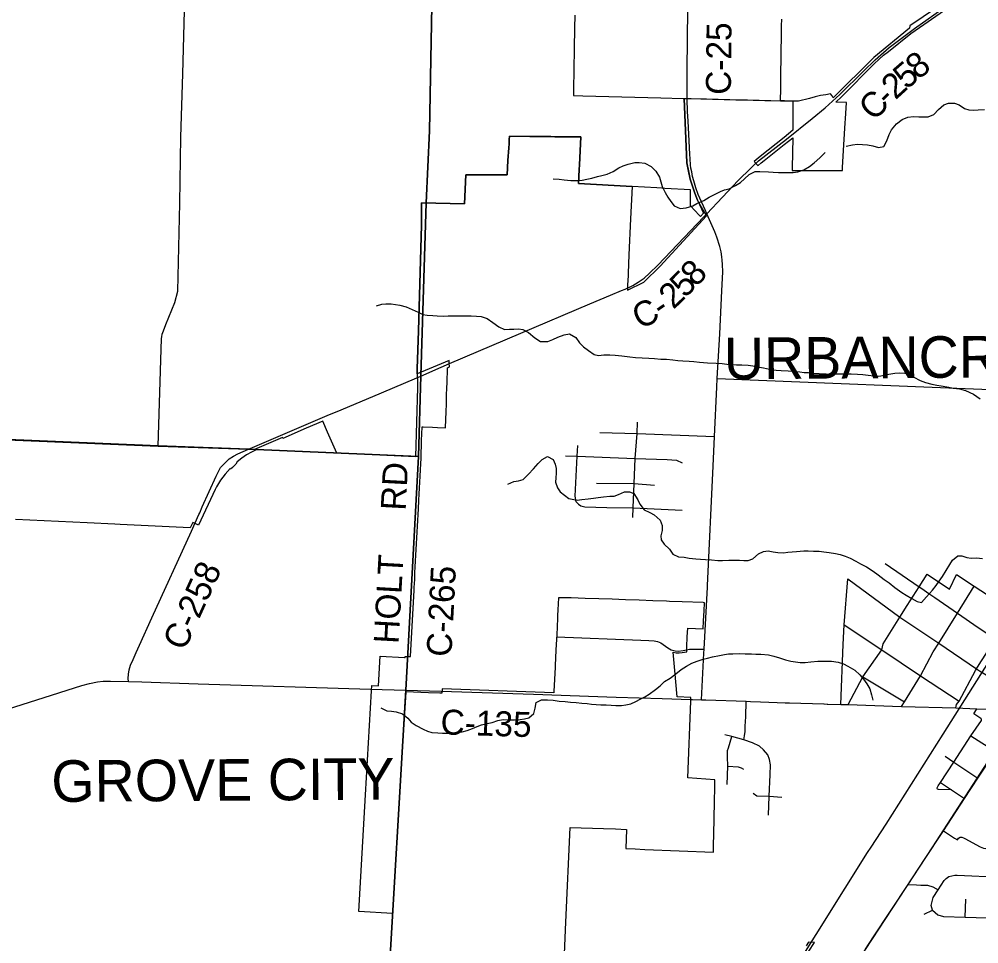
# Model space of a CAD drawing. Extents: x 114843 to 284848, y 317643 to 566895.
# Drawn here: x 167723 to 179255, y 354850 to 365966 of the extents above; entities that cross this region are included whole.
import ezdxf

# ---------------------------------------------------------------- set-up
doc = ezdxf.new("R2010")
doc.units = 0
for name, color, linetype in [('GM_X_City_Street', 7, 'Continuous'), ('GM_X_Corporation', 7, 'Continuous'), ('GM_X_Corporation_Text', 7, 'Continuous'), ('GM_X_County_Road', 7, 'Continuous'), ('GM_X_County_Road_Text', 7, 'Continuous'), ('GM_X_Minor_River', 7, 'Continuous'), ('GM_X_Rail_Line', 7, 'Continuous'), ('GM_X_State_Route', 7, 'Continuous'), ('GM_X_Township', 7, 'Continuous'), ('GM_X_Township_Road', 7, 'Continuous'), ('GM_X_US_Route', 7, 'Continuous')]:
    doc.layers.add(name, color=color, linetype=linetype)

msp = doc.modelspace()

# ---------------------------------------------------------------- linework, layer by layer
at = {"layer": 'GM_X_City_Street'}
for p, q in [((174661, 360389), (175113, 360385)), ((175113, 360385), (175358, 360366)), ((177862, 358058), (178361, 357759)), ((179160, 357350), (179456, 357162)), ((179093, 355171), (179098, 355386)), ((178599, 355206), (178700, 355256))]:
    msp.add_line(p, q, dxfattribs=at)
for points in [[(169394, 360833), (169434, 362127), (169437, 362149), (169443, 362180), (169456, 362221), (169487, 362297), (169595, 362561), (169629, 362698), (169652, 363753), (169666, 364547), (169691, 365308), (169714, 366224), (169734, 368180)], [(176112, 361648), (179690, 361501), (180399, 361464), (180967, 361436), (181177, 361418), (181318, 361386), (181410, 361354), (181544, 361300), (181727, 361181), (181946, 361045), (182027, 361012)], [(175098, 359975), (175103, 360090), (175113, 360385), (175125, 360684), (175151, 360986), (175153, 361120)], [(174702, 360996), (175151, 360986), (176079, 360949)], [(174445, 360137), (174417, 360165), (174404, 360232), (174430, 360712), (174437, 360841)], [(174288, 360717), (174430, 360712), (175125, 360684), (175509, 360671), (175624, 360663), (175690, 360634)], [(174445, 360137), (174473, 360115), (174521, 360105), (174787, 360097), (175103, 360090), (175691, 360065)], [(178129, 359424), (178537, 359143), (178557, 359130), (178668, 359053), (178728, 359012), (178998, 358827), (179249, 358655), (179455, 358517), (180097, 358125)], [(177598, 357728), (177626, 358449), (177638, 358684), (177680, 359238)], [(177680, 359238), (178307, 358776), (178775, 358466), (179228, 358158), (179262, 358134), (179866, 357773), (180094, 357618), (180306, 357479), (180485, 357322), (180702, 357181), (180914, 357044), (180952, 357031), (180988, 357019), (181092, 357013), (181427, 357000), (181445, 356999)], [(177684, 357727), (177862, 358058), (178089, 358384), (178106, 358456), (178307, 358776), (178396, 358919), (178537, 359143), (178634, 359296), (178904, 359114), (178988, 359289)], [(178988, 359289), (179199, 359151), (179522, 358940), (179604, 358887), (179629, 358858), (179637, 358852)], [(178326, 357702), (178361, 357759), (178556, 358071), (178708, 358359), (178775, 358466), (178998, 358827), (179199, 359151)], [(178978, 357686), (178988, 357726), (179018, 357769), (179214, 358135), (179228, 358158), (179279, 358240), (179303, 358277), (179455, 358517), (179540, 358651), (179632, 358790), (179637, 358852)], [(177638, 358684), (178089, 358384), (178556, 358071), (179018, 357769)], [(176430, 357302), (176439, 357351), (176447, 357403), (176446, 357465), (176455, 357578), (176460, 357767)], [(178926, 356701), (178769, 356706), (178760, 356710), (178754, 356717), (178753, 356720), (178752, 356723), (178753, 356726), (178766, 356748), (178795, 356790), (178956, 357034), (179160, 357350), (179287, 357536), (179289, 357550), (179278, 357561), (179197, 357615), (179231, 357675)], [(176726, 356395), (176738, 356626), (176748, 356880), (176752, 357001), (176741, 357066), (176719, 357122), (176669, 357181), (176620, 357228), (176537, 357265), (176430, 357302), (176289, 357343), (176202, 357364)], [(176230, 356765), (176240, 356984), (176236, 357099), (176237, 357176), (176246, 357208), (176289, 357343)], [(178850, 357107), (178956, 357034), (179245, 356843)], [(176240, 356984), (176362, 356976), (176398, 356967), (176426, 356949)], [(178795, 356790), (178926, 356701), (179084, 356596)], [(176544, 356663), (176588, 356630), (176738, 356626), (176889, 356615)], [(178832, 356207), (178964, 356122), (179001, 356099), (179012, 356119), (179030, 356131), (179052, 356131)], [(179052, 356131), (179073, 356126), (179087, 356118), (179270, 356017), (179311, 355999), (179338, 355998)], [(178865, 355634), (178895, 355661), (178967, 355676), (178994, 355676), (179522, 355653)], [(178405, 355564), (178507, 355560), (178559, 355557), (178638, 355554), (178704, 355534), (178765, 355498)], [(178700, 355256), (178684, 355312), (178705, 355406), (178765, 355498), (178838, 355610), (178865, 355634)], [(178700, 355256), (178762, 355197), (178832, 355179), (179093, 355171), (179482, 355160), (179652, 355155)]]:
    msp.add_lwpolyline(points, dxfattribs=at)
at = {"layer": 'GM_X_Corporation'}
for points in [[(179079, 366330), (178428, 365885), (178424, 365860), (177992, 365506), (177505, 365021), (177494, 365044), (177474, 365068), (177415, 365058), (177351, 365048), (177288, 365031), (177221, 365014), (177088, 364980), (177019, 364981), (176922, 364984), (176872, 364986), (176875, 365132), (176876, 365215), (176877, 365270), (176877, 365325), (176878, 365380), (176879, 365435), (176880, 365490), (176881, 365545), (176882, 365600), (176882, 365655), (176883, 365681), (176883, 365710), (176884, 365770), (176885, 365830), (176886, 365885), (176887, 365968)], [(174251, 354157), (174294, 355109), (174346, 356247), (174746, 356235), (174890, 356231), (175023, 356226), (175012, 355996), (175126, 355991), (175241, 355986), (176067, 355951), (176069, 356072), (176070, 356132), (176072, 356230), (176074, 356295), (176076, 356362), (176077, 356425), (176079, 356492), (176080, 356556), (176081, 356622), (176082, 356671), (176083, 356686), (176084, 356754), (176085, 356822), (175757, 356844), (175796, 357768), (175795, 357813), (175632, 357819), (175603, 358135), (175583, 358357), (175619, 358350), (175656, 358348), (175692, 358351), (175747, 358359), (175748, 358422), (175750, 358542), (175758, 358644), (175944, 358636), (175948, 358735), (175953, 358855), (175958, 358951), (175944, 358952), (175692, 358961), (175539, 358966), (175503, 358968), (175337, 358974), (175173, 358980), (175011, 358986), (174849, 358992), (174688, 358997), (174523, 359003), (174358, 359009), (174204, 359011), (174200, 358937), (174197, 358867), (174194, 358797), (174191, 358728), (174189, 358699), (174187, 358658), (174183, 358570), (174180, 358510), (174174, 358383), (174169, 358283), (174165, 358201), (174164, 358177), (174149, 357884), (174147, 357868), (172806, 357914), (172801, 357864), (172779, 357865), (172644, 357869), (172370, 357879), (172294, 356643), (172274, 356303), (172209, 355216), (171803, 355239), (171883, 356640), (171958, 357893), (171960, 357956), (172042, 357953), (172061, 358309), (172352, 358293), (172361, 358293), (172363, 358305), (172424, 358304), (172468, 359100), (172470, 359145), (172472, 359171), (172476, 359241), (172479, 359311), (172483, 359381), (172487, 359451), (172491, 359521), (172495, 359591), (172498, 359660), (172502, 359730), (172506, 359800), (172510, 359870), (172514, 359940), (172517, 360010), (172521, 360080), (172526, 360180), (172530, 360260), (172534, 360330), (172537, 360399), (172541, 360474), (172545, 360549), (172548, 360619), (172552, 360689), (172553, 360700), (172554, 360759), (172557, 360829), (172559, 360904), (172561, 360979), (172564, 361065), (172579, 361064), (172689, 361060), (172749, 361058), (172848, 361055), (172851, 361152), (172854, 361244), (172857, 361342), (172860, 361454), (172863, 361527), (172865, 361604), (172866, 361648), (172869, 361719), (172870, 361776), (172895, 361787), (172890, 361832), (172891, 361864), (172507, 361701), (172506, 361762), (172520, 362219), (172558, 363488), (172556, 363758), (173076, 363747), (173091, 364093), (173586, 364096), (173597, 364268), (173601, 364318), (173604, 364368), (173607, 364418), (173610, 364468), (173613, 364518), (173616, 364559), (173861, 364556), (173908, 364556), (173961, 364555), (174011, 364555), (174061, 364554), (174111, 364554), (174161, 364553), (174211, 364553), (174261, 364552), (174311, 364552), (174361, 364551), (174472, 364550), (174455, 364216), (174452, 364159), (174443, 363991), (175091, 363954), (175071, 363565), (175051, 363134), (175036, 362800), (175035, 362791), (175032, 362708), (175231, 362804), (175427, 362995), (175983, 363604), (175873, 363790), (175842, 363874), (175788, 364043), (175768, 364140), (175748, 364240), (175715, 365011), (175798, 365011), (175915, 365009), (175981, 365007), (176055, 365005), (176125, 365004), (176195, 365002), (176265, 365000), (176335, 364998), (176403, 364997), (176475, 364995), (176545, 364993), (176615, 364992), (176685, 364990), (176755, 364988), (176872, 364986), (176922, 364984), (177019, 364981), (177022, 364631), (176918, 364545), (176918, 364546), (176918, 364545), (176629, 364316), (176555, 364255), (176602, 364204), (176605, 364208), (176640, 364238), (176677, 364266), (176918, 364459), (177021, 364541), (177013, 364178), (177012, 364148), (177115, 364148), (177217, 364148), (177316, 364147), (177617, 364147), (177619, 364182), (177631, 364386), (177646, 364654), (177656, 364832), (177664, 364966), (177539, 364969), (177604, 365034), (178000, 365432), (178054, 365483), (178110, 365532), (178169, 365577), (178437, 365792), (178894, 366109)], [(174400, 366015), (174399, 365961), (174398, 365911), (174397, 365861), (174396, 365811), (174395, 365761), (174394, 365711), (174393, 365661), (174393, 365611), (174392, 365561), (174391, 365511), (174390, 365461), (174389, 365411), (174389, 365398), (174388, 365366), (174387, 365316), (174387, 365266), (174386, 365216), (174385, 365166), (174384, 365116), (174383, 365066), (174383, 365047), (174497, 365045), (175433, 365020), (175701, 365013), (175715, 365011), (175748, 364241), (175768, 364142), (175788, 364043), (175842, 363875), (175873, 363791), (175948, 363633), (175910, 363594), (175896, 363611), (175789, 363722), (175791, 363915), (175483, 363932), (175448, 363934), (175387, 363937), (175091, 363954), (174443, 363991), (174452, 364159), (174455, 364216), (174472, 364550), (174361, 364551), (174311, 364552), (174261, 364552), (174211, 364553), (174161, 364553), (174111, 364554), (174061, 364554), (174011, 364555), (173961, 364555), (173908, 364556), (173861, 364556), (173616, 364559), (173613, 364518), (173610, 364468), (173607, 364418), (173604, 364368), (173601, 364318), (173597, 364268), (173586, 364096), (173091, 364094), (173076, 363748), (172556, 363760), (172558, 363488), (172520, 362219), (172506, 361762), (172509, 361538), (172484, 360704), (171539, 360747), (171430, 361000), (171372, 361135), (171172, 361048), (170890, 360927), (170886, 360936), (170553, 360792), (170578, 360791), (170515, 360761), (170454, 360727), (170397, 360690), (170343, 360645), (170328, 360617), (170307, 360597), (170285, 360577), (170264, 360557), (170257, 360564), (170197, 360496), (170143, 360423), (170096, 360346), (170078, 360314), (169877, 359884), (169863, 359891), (169809, 359916), (169779, 359850), (168938, 359891), (168872, 359894), (168540, 359910), (167678, 359953)], [(177212, 354760), (177279, 354867), (177209, 354872), (177181, 354828)]]:
    msp.add_lwpolyline(points, dxfattribs=at)
at = {"layer": 'GM_X_County_Road'}
for p, q in [((172617, 363786), (172631, 364101)), ((175950, 363589), (175986, 363627)), ((172551, 361674), (172795, 361783)), ((172503, 361654), (172551, 361674)), ((172392, 358318), (172520, 360679)), ((172369, 357899), (172392, 358318)), ((171946, 357912), (172369, 357899)), ((172369, 357899), (172794, 357886)), ((175814, 357786), (175922, 357785)), ((175922, 357785), (175976, 357783)), ((176927, 357749), (176979, 357748)), ((176979, 357748), (177392, 357734))]:
    msp.add_line(p, q, dxfattribs=at)
for points in [[(172631, 364101), (172655, 364621), (172689, 366344), (172709, 367181), (172705, 368057)], [(175752, 365059), (175751, 365344), (175755, 365734), (175764, 366419), (175769, 366683), (175787, 367952), (175787, 367963)], [(176536, 364194), (176609, 364263), (176943, 364524), (177254, 364774), (177407, 364900), (177587, 365061), (177870, 365343), (178011, 365476), (178178, 365625), (178482, 365854), (178881, 366136), (179093, 366310), (179193, 366380), (179214, 366395)], [(175966, 363675), (175884, 363860), (175855, 363938), (175829, 364022), (175816, 364075), (175805, 364130), (175795, 364176), (175791, 364214), (175785, 364286), (175781, 364345), (175762, 364741), (175756, 364857), (175752, 365006), (175752, 365059)], [(175986, 363627), (176365, 364026), (176517, 364176), (176536, 364194)], [(172553, 361727), (172616, 363755), (172617, 363786)], [(175994, 359138), (175995, 359159), (176065, 360594), (176079, 360949), (176108, 361542), (176112, 361648), (176142, 362182), (176167, 362701), (176178, 362929), (176176, 363018), (176173, 363068), (176167, 363110), (176158, 363171), (176145, 363232), (176108, 363344), (176085, 363410), (176053, 363483), (175986, 363627), (175966, 363675)], [(174961, 362703), (175005, 362721), (175096, 362765), (175163, 362805), (175232, 362851), (175299, 362912), (175397, 363009), (175950, 363589)], [(172795, 361783), (172893, 361827), (173753, 362191), (174579, 362543), (174830, 362649), (174961, 362703)], [(170478, 360795), (170557, 360828), (171426, 361200), (171592, 361270), (172079, 361476), (172503, 361654)], [(172520, 360679), (172521, 360705), (172551, 361674), (172553, 361727)], [(169893, 360033), (169924, 360102), (170090, 360471), (170144, 360577), (170246, 360682), (170297, 360713), (170351, 360739), (170478, 360795)], [(169035, 358002), (169034, 358040), (169037, 358091), (169045, 358145), (169061, 358199), (169091, 358268), (169128, 358351), (169171, 358440), (169317, 358769), (169792, 359812), (169884, 360013), (169893, 360033)], [(175922, 357785), (175952, 358344), (175953, 358391), (175994, 359138)], [(167303, 357582), (168476, 357954), (168568, 357981), (168665, 357998), (168732, 358006), (168821, 358008), (169035, 358002), (169196, 357998), (169876, 357977), (171946, 357912)], [(172794, 357886), (173902, 357853), (174897, 357815), (175450, 357799), (175793, 357786), (175814, 357786)], [(175976, 357783), (176460, 357767), (176512, 357765)], [(176512, 357765), (176631, 357761), (176834, 357752), (176927, 357749)], [(177392, 357734), (177397, 357734), (177432, 357732), (177442, 357732)], [(177442, 357732), (177598, 357728), (177684, 357727), (178326, 357702), (178978, 357686), (179231, 357675), (179790, 357655)]]:
    msp.add_lwpolyline(points, dxfattribs=at)
at = {"layer": 'GM_X_Minor_River'}
for points in [[(177663, 364441), (177739, 364457), (177799, 364462), (177859, 364460), (177917, 364455), (177981, 364443), (178049, 364423), (178113, 364434), (178150, 364504), (178178, 364578), (178206, 364634), (178267, 364708), (178333, 364760), (178404, 364787), (178472, 364795), (178536, 364792), (178646, 364792), (178714, 364819), (178772, 364881), (178835, 364935), (178891, 364958), (178965, 364956), (179019, 364936), (179085, 364893), (179136, 364875), (179188, 364874), (179249, 364876), (179323, 364882)], [(174141, 364048), (174211, 364044), (174271, 364036), (174351, 364027), (174433, 364027), (174489, 364030), (174545, 364042), (174605, 364056), (174675, 364073), (174725, 364087), (174791, 364104), (174860, 364136), (174930, 364180), (174982, 364205), (175042, 364225), (175120, 364243), (175172, 364244), (175240, 364234), (175318, 364197), (175376, 364137), (175419, 364068), (175433, 364012), (175449, 363954), (175486, 363882), (175518, 363825), (175554, 363773), (175593, 363721), (175665, 363692), (175739, 363698), (175817, 363723), (175868, 363751), (175950, 363788), (176014, 363826), (176064, 363852), (176151, 363895), (176201, 363913), (176255, 363927), (176331, 363966), (176390, 364004), (176440, 364046), (176494, 364100), (176566, 364133), (176624, 364135), (176728, 364130), (176786, 364126), (176848, 364121), (176967, 364121), (177025, 364124), (177079, 364132), (177153, 364156), (177221, 364195), (177275, 364239), (177344, 364301), (177410, 364362)], [(172018, 362520), (172080, 362540), (172130, 362546), (172192, 362543), (172244, 362537), (172298, 362529), (172374, 362508), (172444, 362476), (172516, 362443), (172573, 362417), (172627, 362408), (172695, 362402), (172747, 362398), (172821, 362397), (172878, 362401), (172930, 362398), (173062, 362398), (173156, 362399), (173218, 362397), (173274, 362390), (173348, 362368), (173417, 362321), (173487, 362267), (173555, 362236), (173617, 362238), (173669, 362241), (173723, 362243), (173777, 362235), (173843, 362200), (173920, 362136), (173990, 362093), (174078, 362091), (174136, 362114), (174197, 362144), (174271, 362173), (174337, 362183), (174413, 362141), (174458, 362076), (174506, 362026), (174564, 361983), (174631, 361933), (174685, 361922), (174751, 361930), (174823, 361929), (174887, 361927), (174967, 361919), (175063, 361906), (175129, 361899), (175211, 361895), (175289, 361892), (175357, 361886), (175435, 361879), (175501, 361877), (175577, 361871), (175637, 361864), (175699, 361860), (175775, 361855), (175831, 361849), (175899, 361844), (175993, 361836), (176101, 361831), (176172, 361827), (176227, 361820), (176291, 361814), (176343, 361812), (176408, 361809), (176484, 361807), (176540, 361798), (176591, 361788), (176669, 361775), (176739, 361759), (176821, 361746), (176881, 361742), (176965, 361738), (177017, 361733), (177103, 361725), (177155, 361720), (177207, 361718), (177259, 361712), (177335, 361705), (177419, 361703), (177481, 361700), (177539, 361704), (177605, 361701), (177655, 361703), (177723, 361701), (177797, 361698), (177860, 361694), (177925, 361685), (177995, 361679), (178055, 361676), (178124, 361688), (178174, 361700), (178246, 361711), (178302, 361713), (178366, 361709), (178422, 361692), (178476, 361664), (178549, 361623), (178615, 361597), (178691, 361578)], [(178691, 361578), (178751, 361568), (178803, 361558), (178897, 361541), (178949, 361531), (179025, 361522), (179095, 361504), (179191, 361457), (179272, 361404)], [(173597, 360376), (173667, 360409), (173723, 360415), (173779, 360433), (173844, 360496), (173902, 360562), (173959, 360624), (174009, 360672), (174073, 360710), (174141, 360671), (174165, 360615), (174176, 360565), (174178, 360510), (174174, 360452), (174167, 360400), (174191, 360332), (174225, 360282), (174328, 360205), (174430, 360184), (174484, 360190), (174562, 360199), (174626, 360207), (174680, 360217), (174747, 360224), (174821, 360232), (174873, 360233), (174925, 360251), (174997, 360283), (175059, 360284), (175111, 360264), (175159, 360186), (175182, 360135), (175234, 360069), (175302, 360036), (175355, 360006), (175425, 359945), (175451, 359881), (175452, 359819), (175436, 359757), (175438, 359707), (175473, 359654), (175539, 359596), (175577, 359535), (175648, 359501), (175714, 359498), (175776, 359486), (175854, 359478), (175910, 359473), (175972, 359471), (176042, 359468), (176118, 359460), (176176, 359459), (176250, 359463), (176314, 359463), (176379, 359464), (176431, 359460), (176483, 359458), (176539, 359477), (176609, 359537), (176669, 359567), (176725, 359574), (176785, 359564), (176839, 359556), (176909, 359551), (176959, 359557), (177013, 359562), (177066, 359566), (177152, 359574), (177204, 359575), (177270, 359571), (177336, 359570), (177392, 359564), (177458, 359556), (177532, 359541), (177588, 359529), (177651, 359510), (177711, 359488), (177779, 359451), (177835, 359419), (177907, 359382), (177986, 359330), (178046, 359285), (178120, 359231), (178178, 359190), (178245, 359134), (178329, 359073), (178381, 359043), (178449, 359000), (178516, 358966), (178568, 358955), (178627, 359023), (178697, 359101), (178744, 359159), (178780, 359210), (178820, 359266), (178865, 359338), (178907, 359410), (178938, 359462), (179002, 359516), (179052, 359515), (179110, 359493)], [(179110, 359493), (179164, 359485), (179228, 359490), (179300, 359482)], [(172071, 357686), (172141, 357653), (172199, 357647), (172253, 357640), (172331, 357614), (172392, 357563), (172434, 357513), (172494, 357474), (172576, 357430), (172630, 357407), (172681, 357391), (172753, 357385), (172809, 357382), (172879, 357384), (172934, 357387), (172992, 357389), (173046, 357399), (173108, 357414), (173172, 357438), (173228, 357464), (173280, 357481), (173348, 357497), (173407, 357509), (173477, 357536), (173541, 357548), (173609, 357543), (173677, 357543), (173743, 357547), (173797, 357554), (173847, 357568), (173909, 357618), (173922, 357682), (173934, 357750), (173999, 357782), (174073, 357783), (174139, 357779), (174213, 357768), (174285, 357762), (174349, 357757), (174417, 357751), (174485, 357742), (174547, 357738), (174601, 357732), (174657, 357729), (174715, 357725), (174779, 357722), (174839, 357718), (174893, 357716), (174961, 357715), (175013, 357723), (175075, 357737), (175135, 357764), (175185, 357790), (175241, 357820), (175294, 357850), (175372, 357909), (175426, 357953), (175479, 358003), (175547, 358044), (175615, 358096), (175680, 358148), (175744, 358187), (175808, 358225), (175871, 358249), (175941, 358272), (175995, 358286), (176055, 358300), (176141, 358317), (176199, 358327), (176249, 358337), (176301, 358338), (176379, 358340), (176449, 358337), (176523, 358335), (176577, 358334), (176635, 358332), (176727, 358326), (176793, 358309), (176861, 358289), (176933, 358266), (176997, 358250), (177051, 358239), (177109, 358231), (177167, 358233), (177237, 358242), (177321, 358248), (177401, 358249), (177485, 358249), (177567, 358238), (177631, 358218), (177683, 358187), (177765, 358139), (177824, 358084), (177870, 358030), (177908, 357977), (177945, 357917), (177965, 357845), (177983, 357780)]]:
    msp.add_lwpolyline(points, dxfattribs=at)
at = {"layer": 'GM_X_Rail_Line'}
for points in [[(196042, 380964), (194033, 377563), (193868, 377325), (192058, 375431), (190340, 374235), (188290, 370932), (187383, 369296), (186211, 367714), (185191, 366327), (183802, 363991), (182496, 361740), (179755, 357653), (178698, 356015), (176027, 351942), (171808, 345313), (170010, 342459), (166009, 336034), (165560, 335288), (165458, 335042), (165305, 334516), (164243, 330883)], [(176952, 354405), (177651, 355520), (177919, 355949), (177960, 356012), (178144, 356290), (178828, 357372), (179589, 358578)]]:
    msp.add_lwpolyline(points, dxfattribs=at)
at = {"layer": 'GM_X_State_Route'}
for p, q in [((179245, 356843), (179405, 357081)), ((179084, 356596), (179245, 356843)), ((178832, 356207), (179084, 356596)), ((178604, 355864), (178832, 356207)), ((178405, 355564), (178604, 355864))]:
    msp.add_line(p, q, dxfattribs=at)
msp.add_lwpolyline([(177892, 354784), (177989, 354936), (178405, 355564)], dxfattribs=at)
at = {"layer": 'GM_X_Township'}
for points in [[(172150, 354165), (172368, 357901), (172520, 360708), (172550, 361677), (172615, 363758), (172654, 364623), (172688, 366347), (172708, 367184), (172704, 368060), (172703, 368241), (172711, 368333), (172727, 368502), (172739, 369941), (172701, 370175), (172726, 371369), (173873, 371100), (174034, 371064), (176539, 370421), (177781, 370138), (182913, 368969)], [(146990, 369445), (153829, 364582), (154060, 364390), (154769, 363914), (158556, 361251), (160616, 361177), (161095, 361159), (162560, 361122), (162739, 361117), (169393, 360836), (170477, 360798), (172520, 360708), (172368, 357901), (172150, 354165)], [(172688, 366347), (172654, 364623), (172615, 363758), (172550, 361677), (172520, 360708), (170477, 360798), (169393, 360836), (162739, 361117)]]:
    msp.add_lwpolyline(points, dxfattribs=at)
at = {"layer": 'GM_X_Township_Road'}
for points in [[(167387, 360918), (169394, 360833), (170478, 360795)], [(174181, 358539), (175193, 358500), (175289, 358497), (175354, 358493), (175394, 358484), (175433, 358468), (175464, 358449), (175518, 358410), (175559, 358384), (175605, 358371), (175643, 358370), (175701, 358378), (175744, 358386)], [(175744, 358386), (175778, 358392), (175804, 358394), (175862, 358394), (175953, 358391)]]:
    msp.add_lwpolyline(points, dxfattribs=at)
at = {"layer": 'GM_X_US_Route'}
for p, q in [((179245, 356843), (179405, 357081)), ((179084, 356596), (179245, 356843)), ((178832, 356207), (179084, 356596)), ((178604, 355864), (178832, 356207)), ((178405, 355564), (178604, 355864))]:
    msp.add_line(p, q, dxfattribs=at)
msp.add_lwpolyline([(177892, 354784), (177989, 354936), (178405, 355564)], dxfattribs=at)

# ---------------------------------------------------------------- texts
at = {"layer": 'GM_X_Corporation_Text'}
for s, rotation, p in [('URBANCREST', 0.4127, (176193, 361636)), ('GROVE CITY', 0.4125, (168111, 356555))]:
    msp.add_text(s, height=500, rotation=rotation, dxfattribs=at).set_placement(p)
at = {"layer": 'GM_X_County_Road_Text'}
for s, rotation, p in [('C-25', 89.3828, (176275, 365056)), ('5', 41, (178389, 365112)), ('8', 38.3444, (178525, 365231)), ('2', 42.405, (178254, 364989)), ('C', 45.25, (177995, 364731)), ('-', 44.1653, (178167, 364905)), ('8', 46.0125, (175856, 362738)), ('5', 45.8587, (175727, 362605)), ('2', 43.7449, (175585, 362469)), ('C', 26.9114, (175186, 362231)), ('-', 35.3094, (175447, 362367)), ('RD', 86.9594, (172367, 360054)), ('HOLT', 86.8042, (172282, 358452)), ('C-258', 65.5799, (169710, 358361)), ('C-265', 87.0945, (172917, 358296)), ('C-135', 358.2102, (172784, 357369))]:
    msp.add_text(s, height=300, rotation=rotation, dxfattribs=at).set_placement(p)

doc.saveas('drawing.dxf')
